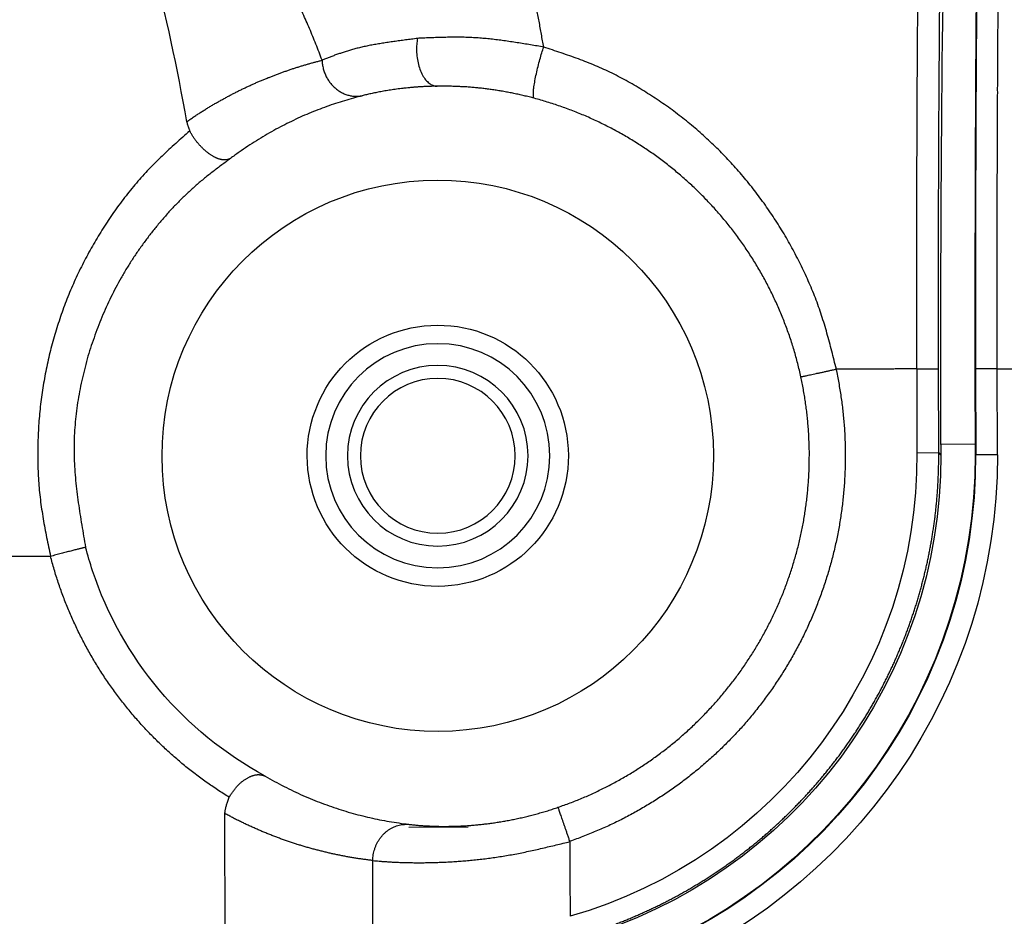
# Model space of a CAD drawing. Header units: millimetres. Extents: x 40090 to 187415, y -53271 to 40260.
# Tile 324 of 406: x 142930 to 142944, y 14480 to 14492. Entities that reach past the tile are written whole.
import ezdxf

# ---------------------------------------------------------------- set-up
doc = ezdxf.new("R2010")
doc.units = ezdxf.units.MM
doc.layers.add('AVM_projektor', color=6, linetype='Continuous')
doc.layers.add('AVM_sp_230VAC', color=170, linetype='Continuous')
doc.styles.add('AVM', font='arial.ttf')
doc.dimstyles.new('AVM-1_50', dxfattribs={"dimscale": 40, "dimtxt": 2.5, "dimasz": 2.5, "dimexe": 1.25, "dimexo": 0.625, "dimtad": 1, "dimdec": 0, "dimrnd": 1, "dimtxsty": 'AVM', "dimcen": 2.5, "dimclrd": 256, "dimclre": 256, "dimclrt": 256, "dimadec": 0, "dimazin": 0, "dimtfac": 1, "dimtdec": 0, "dimtmove": 0, "dimatfit": 3, "dimfxl": 0, "dimarcsym": 0})

# ---------------------------------------------------------------- blocks, each defined once
blk = doc.blocks.new('PT-FW430-bottom')
for p, q in [((95.669, 315.011), (-194.374, 315.011)), ((95.287, 312.974), (-193.722, 312.974)), ((-194.183, 312.475), (-194.183, 311.658)), ((-200.484, 305.462), (-199.33, 305.462)), ((-199.33, 305.462), (-199.33, 305.162)), ((-199.33, 305.162), (-200.484, 305.162)), ((-199.444, 304.66), (-199.444, 305.132)), ((-199.444, 305.132), (-199.3, 305.132)), ((-199.3, 305.132), (-199.33, 305.162)), ((-200.483, 304.66), (-199.3, 304.66)), ((-200.483, 304.652), (-199.3, 304.652)), ((-199.3, 304.66), (-199.3, 304.652)), ((-199.3, 304.353), (-199.3, 304.652)), ((-199.3, 304.353), (-200.483, 304.353)), ((-200.483, 304.353), (-200.483, 73.888))]:
    blk.add_line(p, q)
for radius in [1.545, 1.245, 1.067]:
    blk.add_circle((-199.3, 312.067), radius)
for radius, start, end in [(5.015, 71.6875, 75.5486), (5.015, 28.4341, 71.6875), (3.8, 0, 180), (1.8, 0, 180), (3.8, 180, 0), (1.8, 180, 0), (6.605, 269.7474, 344.0849), (6.935, 270, 343.7989), (7.407, 270, 341.0367), (7.414, 270, 340.9957), (7.714, 270, 339.4017)]:
    blk.add_arc((-199.3, 312.067), radius, start, end)
for centre, major_axis, ratio, start_param, end_param in [((-197.919, 322.94), (-17.003, 0), 0.466301, 0.929092, 1.21073), ((-200.484, 305.292), (-10, 0), 0.016931, 4.712358, 5.966351), ((-200.484, 304.992), (-9.7, 0), 0.017455, 4.712357, 5.966351), ((-199.444, 304.975), (-9, 0), 0.017455, 4.712391, 5.965301)]:
    blk.add_ellipse(centre, major_axis=major_axis, ratio=ratio, start_param=start_param, end_param=end_param)
for points, start_tangent, end_tangent in [([(-197.924, 317.407), (-197.924, 317.588), (-197.924, 317.77), (-197.924, 317.951), (-197.924, 318.132), (-197.924, 318.313), (-197.924, 318.494), (-197.924, 318.675), (-197.924, 318.857), (-197.924, 319.038), (-197.924, 319.219), (-197.924, 319.4), (-197.924, 319.581), (-197.924, 319.762), (-197.924, 319.944), (-197.924, 320.125)], (0, 1), (0, 1)), ([(-203.784, 315.477), (-203.699, 315.574), (-203.613, 315.67), (-203.527, 315.765), (-203.439, 315.859), (-203.35, 315.951), (-203.258, 316.041), (-203.164, 316.129), (-203.068, 316.214), (-202.969, 316.296), (-202.868, 316.376), (-202.765, 316.454), (-202.661, 316.529), (-202.554, 316.602), (-202.447, 316.672), (-202.337, 316.741), (-202.227, 316.806), (-202.114, 316.87), (-202, 316.931), (-201.885, 316.989), (-201.768, 317.045), (-201.65, 317.098), (-201.531, 317.149), (-201.41, 317.197), (-201.289, 317.242), (-201.166, 317.284), (-201.042, 317.324), (-200.917, 317.361), (-200.791, 317.395), (-200.664, 317.426), (-200.536, 317.455), (-200.408, 317.48), (-200.279, 317.503), (-200.15, 317.523), (-200.02, 317.54), (-199.889, 317.554), (-199.758, 317.565), (-199.627, 317.573), (-199.495, 317.579), (-199.363, 317.581), (-199.231, 317.581), (-199.099, 317.577), (-198.967, 317.57), (-198.836, 317.56), (-198.705, 317.546), (-198.574, 317.528), (-198.443, 317.508), (-198.313, 317.485), (-198.183, 317.46), (-198.054, 317.434), (-197.924, 317.407)], (0.659831, 0.751414), (0.979098, -0.203389)), ([(-198.05, 316.915), (-198.049, 316.922), (-198.047, 316.93), (-198.044, 316.94), (-198.041, 316.953), (-198.037, 316.967), (-198.033, 316.983), (-198.028, 317.002), (-198.023, 317.022), (-198.017, 317.045), (-198.011, 317.071), (-198.003, 317.098), (-197.996, 317.128), (-197.988, 317.159), (-197.979, 317.192), (-197.97, 317.226), (-197.961, 317.262), (-197.952, 317.298), (-197.943, 317.334), (-197.933, 317.371), (-197.924, 317.407)], (0.242949, 0.970039), (0.249554, 0.968361)), ([(-194.6, 314.952), (-194.65, 315.032), (-194.701, 315.111), (-194.754, 315.189), (-194.808, 315.266), (-194.863, 315.342), (-194.92, 315.417), (-194.977, 315.492), (-195.036, 315.565), (-195.097, 315.637), (-195.158, 315.708), (-195.221, 315.778), (-195.285, 315.848), (-195.35, 315.915), (-195.416, 315.982), (-195.484, 316.048), (-195.552, 316.113), (-195.622, 316.176), (-195.693, 316.238), (-195.764, 316.299), (-195.837, 316.359), (-195.911, 316.417), (-195.985, 316.475), (-196.061, 316.53), (-196.138, 316.585), (-196.215, 316.638), (-196.294, 316.69), (-196.373, 316.741), (-196.453, 316.79), (-196.534, 316.838), (-196.616, 316.885), (-196.699, 316.93), (-196.782, 316.973), (-196.866, 317.016), (-196.951, 317.056), (-197.037, 317.096), (-197.123, 317.134), (-197.21, 317.17), (-197.297, 317.205), (-197.385, 317.239), (-197.474, 317.27), (-197.563, 317.301), (-197.652, 317.33), (-197.742, 317.357), (-197.833, 317.383), (-197.924, 317.407)], (-0.52317, 0.852228), (-0.968367, 0.24953)), ([(-203.404, 314.916), (-203.314, 315.037), (-203.224, 315.157), (-203.131, 315.275), (-203.035, 315.39), (-202.934, 315.501), (-202.83, 315.609), (-202.723, 315.714), (-202.612, 315.815), (-202.498, 315.913), (-202.382, 316.007), (-202.263, 316.098), (-202.141, 316.186), (-202.017, 316.27), (-201.89, 316.35), (-201.76, 316.426), (-201.629, 316.499), (-201.495, 316.567), (-201.358, 316.632), (-201.22, 316.692), (-201.079, 316.749), (-200.936, 316.802), (-200.791, 316.851), (-200.644, 316.896), (-200.495, 316.936), (-200.346, 316.972), (-200.195, 317.003), (-200.043, 317.029), (-199.89, 317.05), (-199.737, 317.066), (-199.584, 317.076), (-199.43, 317.08), (-199.276, 317.078), (-199.123, 317.071), (-198.969, 317.059), (-198.815, 317.043), (-198.662, 317.023), (-198.509, 317), (-198.355, 316.976), (-198.202, 316.95), (-198.048, 316.923)], (0.590849, 0.806782), (0.984814, -0.173612)), ([(-203.911, 315.519), (-203.927, 315.496), (-203.943, 315.474), (-203.958, 315.451), (-203.974, 315.428), (-203.989, 315.405), (-204.004, 315.382), (-204.019, 315.359), (-204.034, 315.336), (-204.048, 315.313), (-204.063, 315.29), (-204.077, 315.267), (-204.091, 315.244), (-204.105, 315.221), (-204.119, 315.198), (-204.133, 315.175), (-204.146, 315.152), (-204.16, 315.129), (-204.173, 315.106), (-204.186, 315.082), (-204.199, 315.059), (-204.212, 315.036), (-204.225, 315.013), (-204.237, 314.99), (-204.25, 314.967), (-204.262, 314.943), (-204.275, 314.92), (-204.287, 314.897), (-204.299, 314.874), (-204.31, 314.85), (-204.322, 314.827), (-204.334, 314.804), (-204.345, 314.781), (-204.357, 314.757), (-204.368, 314.734), (-204.379, 314.711), (-204.39, 314.687), (-204.401, 314.664), (-204.411, 314.641), (-204.422, 314.617), (-204.432, 314.594), (-204.443, 314.571), (-204.453, 314.547), (-204.463, 314.524), (-204.473, 314.5), (-204.483, 314.477), (-204.493, 314.453), (-204.502, 314.43), (-204.512, 314.407), (-204.521, 314.383), (-204.53, 314.36), (-204.539, 314.336), (-204.548, 314.313), (-204.557, 314.289), (-204.566, 314.266), (-204.575, 314.242), (-204.583, 314.219), (-204.592, 314.195), (-204.6, 314.172), (-204.608, 314.148), (-204.616, 314.125), (-204.624, 314.101), (-204.632, 314.077), (-204.64, 314.054), (-204.648, 314.03), (-204.655, 314.007), (-204.662, 313.983), (-204.67, 313.96), (-204.677, 313.936), (-204.684, 313.912), (-204.691, 313.889), (-204.698, 313.865), (-204.705, 313.842), (-204.711, 313.818), (-204.718, 313.794), (-204.724, 313.771), (-204.73, 313.747), (-204.736, 313.723), (-204.743, 313.7), (-204.749, 313.676), (-204.755, 313.652)], (-0.568027, -0.82301), (-0.245109, -0.969495)), ([(-203.91, 315.519), (-203.9, 315.516), (-203.89, 315.513), (-203.878, 315.51), (-203.867, 315.506), (-203.854, 315.502), (-203.841, 315.497), (-203.828, 315.493), (-203.814, 315.488), (-203.799, 315.482), (-203.784, 315.477)], (0.962305, -0.271972), (0.938101, -0.346361)), ([(-203.405, 314.914), (-203.401, 314.923), (-203.397, 314.93), (-203.394, 314.938), (-203.391, 314.946), (-203.389, 314.954), (-203.387, 314.963), (-203.386, 314.973), (-203.385, 314.983), (-203.384, 314.994), (-203.384, 315.006), (-203.385, 315.018), (-203.386, 315.03), (-203.388, 315.042), (-203.391, 315.054), (-203.394, 315.067), (-203.398, 315.079), (-203.403, 315.092), (-203.408, 315.105), (-203.414, 315.118), (-203.42, 315.131), (-203.428, 315.145), (-203.436, 315.159), (-203.444, 315.173), (-203.454, 315.187), (-203.464, 315.202), (-203.475, 315.217), (-203.486, 315.232), (-203.498, 315.247), (-203.511, 315.262), (-203.525, 315.278), (-203.539, 315.293), (-203.554, 315.308), (-203.569, 315.323), (-203.585, 315.338), (-203.601, 315.353), (-203.618, 315.367), (-203.635, 315.381), (-203.653, 315.395), (-203.671, 315.408), (-203.69, 315.421), (-203.708, 315.433), (-203.727, 315.444), (-203.746, 315.455), (-203.765, 315.466), (-203.784, 315.477)], (0.428415, 0.903582), (-0.872253, 0.489055)), ([(-204.755, 313.652), (-204.977, 313.736), (-205.192, 313.823), (-205.398, 313.914), (-205.594, 314.009), (-205.782, 314.106), (-205.961, 314.207), (-206.13, 314.311), (-206.29, 314.417), (-206.441, 314.526), (-206.582, 314.637), (-206.713, 314.75), (-206.834, 314.866), (-206.945, 314.983), (-207.045, 315.102), (-207.135, 315.222)], (-0.941363, 0.337395), (-0.576962, 0.816771)), ([(-194.379, 315.011), (-194.395, 315.009), (-194.412, 315.007), (-194.43, 315.003), (-194.45, 314.999), (-194.471, 314.993), (-194.494, 314.987), (-194.518, 314.979), (-194.544, 314.971), (-194.571, 314.962), (-194.6, 314.952)], (-0.995879, -0.090693), (-0.941189, -0.33788)), ([(-193.722, 312.974), (-193.726, 313.002), (-193.729, 313.029), (-193.733, 313.057), (-193.736, 313.084), (-193.74, 313.111), (-193.744, 313.139), (-193.748, 313.166), (-193.753, 313.194), (-193.757, 313.221), (-193.762, 313.248), (-193.766, 313.276), (-193.771, 313.303), (-193.776, 313.33), (-193.781, 313.358), (-193.787, 313.385), (-193.792, 313.412), (-193.798, 313.44), (-193.803, 313.467), (-193.809, 313.494), (-193.815, 313.522), (-193.821, 313.549), (-193.827, 313.576), (-193.834, 313.604), (-193.84, 313.631), (-193.847, 313.658), (-193.854, 313.686), (-193.861, 313.713), (-193.868, 313.74), (-193.875, 313.767), (-193.882, 313.795), (-193.89, 313.822), (-193.898, 313.849), (-193.905, 313.876), (-193.913, 313.904), (-193.922, 313.931), (-193.93, 313.958), (-193.938, 313.985), (-193.947, 314.013), (-193.956, 314.04), (-193.964, 314.067), (-193.973, 314.094), (-193.983, 314.121), (-193.992, 314.148), (-194.001, 314.176), (-194.011, 314.203), (-194.021, 314.23), (-194.031, 314.257), (-194.041, 314.284), (-194.051, 314.311), (-194.061, 314.338), (-194.072, 314.365), (-194.083, 314.392), (-194.094, 314.419), (-194.105, 314.446), (-194.116, 314.473), (-194.127, 314.5), (-194.139, 314.527), (-194.15, 314.554), (-194.162, 314.581), (-194.174, 314.608), (-194.186, 314.635), (-194.199, 314.662), (-194.211, 314.689), (-194.224, 314.716), (-194.237, 314.743), (-194.25, 314.77), (-194.263, 314.797), (-194.276, 314.824), (-194.289, 314.851), (-194.303, 314.877), (-194.317, 314.904), (-194.331, 314.931), (-194.345, 314.958), (-194.36, 314.984), (-194.374, 315.011)], (-0.121635, 0.992575), (-0.474053, 0.880496)), ([(-204.265, 313.098), (-204.233, 313.22), (-204.197, 313.343), (-204.159, 313.466), (-204.117, 313.588), (-204.071, 313.711), (-204.022, 313.833), (-203.97, 313.955), (-203.913, 314.076), (-203.853, 314.197), (-203.789, 314.318), (-203.72, 314.439), (-203.648, 314.559), (-203.571, 314.678), (-203.49, 314.797), (-203.404, 314.916)], (0.24208, 0.970256), (0.597312, 0.802009)), ([(-194.6, 314.952), (-194.62, 314.938), (-194.64, 314.925), (-194.659, 314.911), (-194.678, 314.898), (-194.697, 314.884), (-194.716, 314.87), (-194.733, 314.855), (-194.75, 314.841), (-194.767, 314.826), (-194.782, 314.81), (-194.796, 314.794), (-194.809, 314.779), (-194.822, 314.763), (-194.833, 314.747), (-194.844, 314.731), (-194.854, 314.715), (-194.863, 314.699), (-194.872, 314.684), (-194.879, 314.669), (-194.886, 314.653), (-194.892, 314.638), (-194.897, 314.623), (-194.901, 314.608), (-194.905, 314.594), (-194.907, 314.579), (-194.909, 314.566), (-194.909, 314.552), (-194.909, 314.539), (-194.908, 314.526), (-194.906, 314.514), (-194.903, 314.502), (-194.9, 314.49), (-194.897, 314.478), (-194.894, 314.466), (-194.89, 314.455)], (-0.829001, -0.559247), (0.304085, -0.952645)), ([(-194.89, 314.455), (-194.816, 314.325), (-194.747, 314.195), (-194.682, 314.065), (-194.622, 313.934), (-194.566, 313.803), (-194.514, 313.672), (-194.466, 313.54), (-194.422, 313.408), (-194.382, 313.276), (-194.346, 313.144), (-194.314, 313.011), (-194.285, 312.879), (-194.26, 312.746), (-194.239, 312.613), (-194.221, 312.481)], (0.507224, -0.861814), (0.121712, -0.992565)), ([(-205.054, 312.335), (-205.043, 312.418), (-205.033, 312.5), (-205.022, 312.581), (-205.011, 312.661), (-205, 312.74), (-204.988, 312.818), (-204.976, 312.893), (-204.963, 312.966), (-204.949, 313.036), (-204.935, 313.104), (-204.919, 313.168), (-204.903, 313.23), (-204.886, 313.288), (-204.868, 313.345), (-204.85, 313.399), (-204.832, 313.452), (-204.813, 313.503), (-204.793, 313.553), (-204.774, 313.603), (-204.755, 313.652)], (0.125037, 0.992152), (0.369377, 0.92928)), ([(-204.755, 313.652), (-204.725, 313.65), (-204.696, 313.647), (-204.667, 313.641), (-204.638, 313.634), (-204.609, 313.626), (-204.581, 313.616), (-204.554, 313.605), (-204.528, 313.593), (-204.502, 313.579), (-204.478, 313.564), (-204.455, 313.548), (-204.433, 313.531), (-204.412, 313.512), (-204.392, 313.493), (-204.373, 313.473), (-204.356, 313.452), (-204.339, 313.43), (-204.324, 313.408), (-204.311, 313.385), (-204.299, 313.361), (-204.288, 313.336), (-204.279, 313.311), (-204.271, 313.285), (-204.265, 313.258), (-204.261, 313.231), (-204.258, 313.204), (-204.257, 313.177), (-204.258, 313.151), (-204.261, 313.124), (-204.265, 313.098)], (0.998997, -0.044786), (-0.194005, -0.981)), ([(-204.394, 312.067), (-204.393, 312.12), (-204.392, 312.173), (-204.39, 312.224), (-204.387, 312.275), (-204.384, 312.325), (-204.381, 312.373), (-204.377, 312.421), (-204.372, 312.468), (-204.368, 312.514), (-204.362, 312.559), (-204.357, 312.603), (-204.351, 312.645), (-204.346, 312.687), (-204.339, 312.728), (-204.333, 312.767), (-204.327, 312.805), (-204.32, 312.842), (-204.313, 312.878), (-204.306, 312.913), (-204.3, 312.947), (-204.293, 312.979), (-204.286, 313.01), (-204.279, 313.041), (-204.272, 313.07), (-204.265, 313.098)], (0.013085, 0.999914), (0.242189, 0.970229)), ([(-193.722, 312.974), (-193.762, 312.972), (-193.802, 312.967), (-193.842, 312.958), (-193.881, 312.947), (-193.919, 312.933), (-193.956, 312.916), (-193.992, 312.896), (-194.026, 312.874), (-194.057, 312.85), (-194.087, 312.823), (-194.114, 312.794), (-194.138, 312.763), (-194.159, 312.731), (-194.177, 312.697), (-194.192, 312.662), (-194.204, 312.626), (-194.213, 312.59), (-194.219, 312.553), (-194.221, 312.517), (-194.221, 312.481)], (-0.999743, -0.022671), (0.071158, -0.997465)), ([(-193.722, 312.974), (-193.718, 312.929), (-193.714, 312.884), (-193.71, 312.836), (-193.707, 312.786), (-193.703, 312.733), (-193.7, 312.677), (-193.697, 312.618), (-193.695, 312.556), (-193.693, 312.492), (-193.692, 312.425), (-193.691, 312.356), (-193.691, 312.285), (-193.692, 312.212), (-193.693, 312.137), (-193.696, 312.059), (-193.699, 311.98), (-193.703, 311.899), (-193.708, 311.817), (-193.714, 311.732), (-193.722, 311.646), (-193.73, 311.559), (-193.74, 311.47), (-193.75, 311.38), (-193.763, 311.29), (-193.776, 311.198), (-193.791, 311.106), (-193.808, 311.013), (-193.826, 310.919), (-193.846, 310.825), (-193.866, 310.731), (-193.887, 310.636), (-193.91, 310.541), (-193.932, 310.446), (-193.955, 310.351), (-193.978, 310.256)], (0.091707, -0.995786), (-0.237111, -0.971482)), ([(-204.93, 310.596), (-205.108, 310.627), (-205.286, 310.659), (-205.462, 310.691), (-205.636, 310.723), (-205.809, 310.757), (-205.978, 310.792), (-206.145, 310.829), (-206.309, 310.866), (-206.47, 310.905), (-206.629, 310.945), (-206.786, 310.985), (-206.939, 311.027), (-207.091, 311.07), (-207.239, 311.113), (-207.385, 311.158), (-207.528, 311.203), (-207.668, 311.249), (-207.805, 311.296), (-207.939, 311.344), (-208.069, 311.393), (-208.197, 311.442), (-208.321, 311.493), (-208.443, 311.544), (-208.56, 311.595), (-208.675, 311.648), (-208.787, 311.701), (-208.895, 311.755), (-209, 311.809), (-209.101, 311.864), (-209.2, 311.92), (-209.295, 311.976), (-209.386, 312.033), (-209.474, 312.09), (-209.557, 312.148), (-209.637, 312.206), (-209.712, 312.265), (-209.783, 312.324), (-209.852, 312.383), (-209.92, 312.443), (-209.986, 312.503)], (-0.985311, 0.170767), (-0.740885, 0.671632)), ([(-194.221, 312.481), (-194.218, 312.46), (-194.216, 312.438), (-194.213, 312.415), (-194.211, 312.391), (-194.208, 312.366), (-194.206, 312.34), (-194.204, 312.314), (-194.202, 312.286), (-194.2, 312.257), (-194.198, 312.227), (-194.197, 312.197), (-194.195, 312.165), (-194.194, 312.133), (-194.193, 312.099), (-194.192, 312.065)], (0.121739, -0.992562), (0.019787, -0.999804)), ([(-204.93, 310.596), (-204.946, 310.688), (-204.962, 310.78), (-204.977, 310.871), (-204.992, 310.963), (-205.006, 311.053), (-205.019, 311.144), (-205.031, 311.233), (-205.042, 311.323), (-205.051, 311.411), (-205.058, 311.498), (-205.063, 311.585), (-205.067, 311.67), (-205.068, 311.755), (-205.069, 311.839), (-205.068, 311.923), (-205.067, 312.006), (-205.064, 312.089), (-205.061, 312.171), (-205.058, 312.253), (-205.054, 312.335)], (-0.173242, 0.984879), (0.045946, 0.998944)), ([(-205.054, 312.335), (-204.972, 312.346), (-204.882, 312.349), (-204.788, 312.341), (-204.694, 312.323), (-204.606, 312.295), (-204.529, 312.256), (-204.469, 312.212), (-204.427, 312.163), (-204.403, 312.114), (-204.394, 312.067)], (0.984348, 0.176236), (0.044865, -0.998993)), ([(-204.225, 310.728), (-204.244, 310.798), (-204.261, 310.868), (-204.277, 310.937), (-204.292, 311.007), (-204.306, 311.077), (-204.319, 311.147), (-204.331, 311.216), (-204.341, 311.285), (-204.351, 311.353), (-204.36, 311.421), (-204.368, 311.489), (-204.374, 311.556), (-204.38, 311.623), (-204.385, 311.689), (-204.388, 311.754), (-204.391, 311.818), (-204.393, 311.882), (-204.394, 311.944), (-204.395, 312.006), (-204.394, 312.067)], (-0.259927, 0.965628), (0.013035, 0.999915)), ([(-194.192, 312.065), (-194.191, 312.014), (-194.191, 311.96), (-194.192, 311.905), (-194.193, 311.848), (-194.195, 311.79), (-194.198, 311.73), (-194.201, 311.669), (-194.206, 311.606), (-194.211, 311.542), (-194.218, 311.477), (-194.225, 311.411), (-194.234, 311.344), (-194.243, 311.276), (-194.254, 311.207), (-194.266, 311.137), (-194.279, 311.066), (-194.293, 310.995), (-194.309, 310.923), (-194.326, 310.851), (-194.344, 310.778), (-194.363, 310.706), (-194.384, 310.633), (-194.405, 310.561), (-194.428, 310.488), (-194.452, 310.417)], (0.019772, -0.999805), (-0.322077, -0.946713)), ([(-204.225, 310.728), (-204.237, 310.736), (-204.266, 310.74), (-204.315, 310.739), (-204.383, 310.731), (-204.468, 310.717), (-204.564, 310.698), (-204.664, 310.674), (-204.762, 310.648), (-204.852, 310.622), (-204.93, 310.596)], (-0.724445, 0.689333), (-0.948441, -0.316955)), ([(-200.378, 307.06), (-200.562, 307.103), (-200.745, 307.153), (-200.925, 307.21), (-201.102, 307.274), (-201.277, 307.343), (-201.449, 307.42), (-201.618, 307.502), (-201.783, 307.59), (-201.945, 307.684), (-202.103, 307.784), (-202.256, 307.889), (-202.406, 308), (-202.551, 308.116), (-202.691, 308.237), (-202.827, 308.363), (-202.958, 308.493), (-203.084, 308.628), (-203.205, 308.767), (-203.321, 308.911), (-203.432, 309.059), (-203.537, 309.21), (-203.637, 309.366), (-203.731, 309.525), (-203.82, 309.688), (-203.903, 309.854), (-203.98, 310.023), (-204.05, 310.195), (-204.115, 310.37), (-204.173, 310.548), (-204.225, 310.728)], (-0.977556, 0.210674), (-0.260014, 0.965605)), ([(-200.484, 306.571), (-200.608, 306.602), (-200.732, 306.633), (-200.856, 306.665), (-200.98, 306.699), (-201.102, 306.735), (-201.224, 306.773), (-201.345, 306.814), (-201.465, 306.858), (-201.583, 306.905), (-201.7, 306.955), (-201.816, 307.008), (-201.931, 307.063), (-202.044, 307.12), (-202.156, 307.18), (-202.267, 307.241), (-202.376, 307.305), (-202.484, 307.371), (-202.59, 307.439), (-202.694, 307.509), (-202.797, 307.582), (-202.898, 307.656), (-202.998, 307.733), (-203.095, 307.812), (-203.191, 307.892), (-203.285, 307.975), (-203.377, 308.06), (-203.468, 308.146), (-203.556, 308.235), (-203.642, 308.325), (-203.727, 308.417), (-203.809, 308.511), (-203.889, 308.607), (-203.967, 308.705), (-204.042, 308.804), (-204.116, 308.905), (-204.187, 309.007), (-204.256, 309.112), (-204.323, 309.217), (-204.388, 309.324), (-204.451, 309.433), (-204.511, 309.543), (-204.568, 309.655), (-204.622, 309.769), (-204.673, 309.883), (-204.721, 310), (-204.766, 310.118), (-204.809, 310.236), (-204.85, 310.356), (-204.891, 310.476), (-204.93, 310.596)], (-0.971526, 0.236934), (-0.311176, 0.950352)), ([(-194.452, 310.417), (-194.481, 310.334), (-194.511, 310.252), (-194.543, 310.17), (-194.576, 310.089), (-194.61, 310.008), (-194.646, 309.928), (-194.684, 309.849), (-194.722, 309.77), (-194.762, 309.692), (-194.804, 309.615), (-194.846, 309.538), (-194.89, 309.462), (-194.935, 309.387), (-194.982, 309.313), (-195.03, 309.24), (-195.079, 309.167), (-195.129, 309.095), (-195.18, 309.024), (-195.233, 308.954), (-195.287, 308.885), (-195.342, 308.817), (-195.398, 308.749), (-195.455, 308.683), (-195.514, 308.618), (-195.574, 308.553), (-195.634, 308.49), (-195.696, 308.428), (-195.759, 308.367), (-195.823, 308.307), (-195.887, 308.248), (-195.953, 308.19), (-196.02, 308.133), (-196.088, 308.078), (-196.157, 308.023), (-196.226, 307.97), (-196.297, 307.918), (-196.368, 307.867), (-196.441, 307.818), (-196.514, 307.769), (-196.588, 307.722), (-196.663, 307.677), (-196.738, 307.632), (-196.814, 307.589), (-196.891, 307.547), (-196.969, 307.506), (-197.048, 307.467), (-197.127, 307.429), (-197.206, 307.393), (-197.287, 307.358), (-197.367, 307.324), (-197.449, 307.291), (-197.531, 307.261), (-197.613, 307.231), (-197.696, 307.203), (-197.78, 307.176), (-197.864, 307.151), (-197.948, 307.127), (-198.033, 307.104), (-198.118, 307.084), (-198.204, 307.064), (-198.289, 307.046), (-198.375, 307.029), (-198.462, 307.014), (-198.548, 307.001), (-198.635, 306.989), (-198.722, 306.978), (-198.809, 306.969), (-198.897, 306.961), (-198.984, 306.955), (-199.072, 306.95), (-199.159, 306.947), (-199.247, 306.946), (-199.335, 306.945), (-199.422, 306.947), (-199.51, 306.95), (-199.597, 306.954), (-199.685, 306.96), (-199.772, 306.967), (-199.859, 306.976), (-199.947, 306.986), (-200.033, 306.998), (-200.12, 307.011), (-200.206, 307.026), (-200.293, 307.042), (-200.378, 307.06)], (-0.322209, -0.946669), (-0.977582, 0.210557)), ([(-193.978, 310.256), (-194.027, 310.272), (-194.075, 310.288), (-194.121, 310.304), (-194.165, 310.319), (-194.208, 310.334), (-194.248, 310.347), (-194.286, 310.36), (-194.321, 310.372), (-194.352, 310.383), (-194.381, 310.392), (-194.405, 310.401), (-194.425, 310.408), (-194.441, 310.413), (-194.452, 310.417), (-194.458, 310.419)], (-0.946672, 0.3222), (-0.946672, 0.3222)), ([(-200.483, 306.576), (-200.389, 306.556), (-200.294, 306.539), (-200.199, 306.522), (-200.104, 306.508), (-200.009, 306.495), (-199.914, 306.484), (-199.818, 306.474), (-199.722, 306.466), (-199.626, 306.459), (-199.53, 306.455), (-199.434, 306.452), (-199.338, 306.45), (-199.242, 306.45), (-199.146, 306.452), (-199.05, 306.456), (-198.954, 306.461), (-198.858, 306.467), (-198.762, 306.476), (-198.666, 306.486), (-198.571, 306.497), (-198.476, 306.511), (-198.381, 306.526), (-198.286, 306.542), (-198.192, 306.56), (-198.098, 306.58), (-198.004, 306.602), (-197.91, 306.625), (-197.817, 306.649), (-197.725, 306.675), (-197.633, 306.703), (-197.541, 306.732), (-197.45, 306.763), (-197.36, 306.796), (-197.27, 306.83), (-197.181, 306.865), (-197.092, 306.902), (-197.004, 306.941), (-196.916, 306.981), (-196.83, 307.022), (-196.744, 307.065), (-196.658, 307.11), (-196.574, 307.156), (-196.49, 307.203), (-196.408, 307.252), (-196.326, 307.302), (-196.244, 307.354), (-196.164, 307.407), (-196.085, 307.461), (-196.007, 307.517), (-195.929, 307.574), (-195.853, 307.632), (-195.777, 307.692), (-195.703, 307.753), (-195.63, 307.815), (-195.557, 307.878), (-195.486, 307.943), (-195.416, 308.009), (-195.347, 308.076), (-195.28, 308.144), (-195.213, 308.214), (-195.148, 308.284), (-195.084, 308.356), (-195.021, 308.429), (-194.959, 308.502), (-194.899, 308.577), (-194.84, 308.653), (-194.782, 308.73), (-194.725, 308.808), (-194.67, 308.886), (-194.617, 308.966), (-194.564, 309.047), (-194.513, 309.128), (-194.464, 309.211), (-194.415, 309.294), (-194.369, 309.378), (-194.323, 309.463), (-194.279, 309.548), (-194.237, 309.634), (-194.196, 309.721), (-194.157, 309.809), (-194.119, 309.897), (-194.083, 309.986), (-194.048, 310.076), (-194.014, 310.166), (-193.983, 310.257)], (0.977582, -0.210554), (0.32222, 0.946665)), ([(-193.978, 310.256), (-193.91, 310.256), (-193.841, 310.256), (-193.772, 310.256), (-193.704, 310.256), (-193.635, 310.256), (-193.566, 310.256), (-193.498, 310.256), (-193.429, 310.256), (-193.36, 310.256), (-193.291, 310.256), (-193.223, 310.256), (-193.154, 310.256), (-193.085, 310.256), (-193.017, 310.256), (-192.948, 310.256)], (1, 0), (1, 0)), ([(-192.663, 310.162), (-192.682, 310.098), (-192.701, 310.034), (-192.721, 309.971), (-192.741, 309.908), (-192.762, 309.845), (-192.784, 309.782), (-192.806, 309.72), (-192.829, 309.658), (-192.852, 309.596), (-192.876, 309.535), (-192.9, 309.474), (-192.925, 309.413), (-192.951, 309.352), (-192.977, 309.292), (-193.004, 309.232), (-193.031, 309.172), (-193.059, 309.113), (-193.087, 309.054), (-193.116, 308.995), (-193.145, 308.936), (-193.175, 308.877), (-193.206, 308.819), (-193.237, 308.761), (-193.269, 308.704), (-193.301, 308.646), (-193.334, 308.589), (-193.368, 308.533), (-193.402, 308.476), (-193.436, 308.42), (-193.472, 308.364), (-193.507, 308.308), (-193.544, 308.253), (-193.581, 308.198), (-193.618, 308.143), (-193.656, 308.088), (-193.695, 308.034), (-193.734, 307.98), (-193.774, 307.927), (-193.814, 307.874), (-193.854, 307.821), (-193.895, 307.77), (-193.936, 307.718), (-193.978, 307.667), (-194.02, 307.616), (-194.063, 307.566), (-194.106, 307.516), (-194.15, 307.467), (-194.194, 307.418), (-194.238, 307.37), (-194.283, 307.322), (-194.329, 307.274), (-194.375, 307.227), (-194.421, 307.181), (-194.468, 307.134), (-194.515, 307.089), (-194.562, 307.043), (-194.61, 306.998), (-194.659, 306.954), (-194.708, 306.91), (-194.757, 306.866), (-194.807, 306.823), (-194.857, 306.781), (-194.908, 306.739), (-194.959, 306.697), (-195.011, 306.656), (-195.063, 306.615), (-195.115, 306.574), (-195.168, 306.534), (-195.221, 306.495), (-195.275, 306.456), (-195.33, 306.417), (-195.384, 306.379), (-195.439, 306.342), (-195.494, 306.305), (-195.55, 306.269), (-195.606, 306.233), (-195.662, 306.198), (-195.718, 306.163), (-195.774, 306.13), (-195.831, 306.096), (-195.888, 306.063), (-195.946, 306.031), (-196.003, 305.999), (-196.061, 305.968), (-196.119, 305.938), (-196.178, 305.908), (-196.237, 305.878), (-196.296, 305.849), (-196.355, 305.821), (-196.415, 305.793), (-196.474, 305.766), (-196.534, 305.74), (-196.595, 305.714), (-196.655, 305.688), (-196.716, 305.663), (-196.778, 305.639), (-196.839, 305.615), (-196.901, 305.592), (-196.963, 305.569), (-197.025, 305.547), (-197.088, 305.526), (-197.15, 305.505), (-197.214, 305.484), (-197.277, 305.465), (-197.341, 305.445), (-197.405, 305.427), (-197.469, 305.409), (-197.533, 305.392), (-197.597, 305.375), (-197.661, 305.359), (-197.726, 305.343), (-197.79, 305.329), (-197.855, 305.314), (-197.92, 305.301), (-197.985, 305.288), (-198.05, 305.276), (-198.115, 305.264), (-198.18, 305.253), (-198.245, 305.243), (-198.31, 305.233), (-198.375, 305.224), (-198.441, 305.215), (-198.506, 305.207), (-198.572, 305.2), (-198.638, 305.193), (-198.704, 305.187), (-198.769, 305.182), (-198.835, 305.177), (-198.901, 305.173), (-198.968, 305.17), (-199.034, 305.167), (-199.1, 305.165), (-199.167, 305.163), (-199.233, 305.162), (-199.3, 305.162)], (-0.275896, -0.961188), (-1, -0.00005)), ([(-200.377, 307.067), (-200.378, 307.061), (-200.381, 307.049), (-200.384, 307.033), (-200.389, 307.012), (-200.394, 306.987), (-200.4, 306.958), (-200.408, 306.925), (-200.415, 306.889), (-200.424, 306.85), (-200.433, 306.808), (-200.442, 306.764), (-200.452, 306.718), (-200.462, 306.671), (-200.473, 306.622), (-200.484, 306.571)], (-0.210566, -0.97758), (-0.210566, -0.97758)), ([(-200.484, 305.462), (-200.484, 305.536), (-200.484, 305.61), (-200.484, 305.684), (-200.484, 305.758), (-200.484, 305.832), (-200.484, 305.905), (-200.484, 305.979), (-200.484, 306.053), (-200.484, 306.127), (-200.484, 306.201), (-200.484, 306.275), (-200.484, 306.349), (-200.484, 306.423), (-200.484, 306.497), (-200.484, 306.571)], (0, 1), (0, 1)), ([(-200.484, 305.462), (-200.484, 305.451), (-200.484, 305.441), (-200.484, 305.431), (-200.484, 305.42), (-200.484, 305.41), (-200.484, 305.4), (-200.484, 305.39), (-200.484, 305.38), (-200.484, 305.37), (-200.484, 305.36), (-200.484, 305.35), (-200.484, 305.341), (-200.484, 305.331), (-200.484, 305.322), (-200.484, 305.313), (-200.484, 305.304), (-200.484, 305.296), (-200.484, 305.288), (-200.484, 305.28), (-200.484, 305.272), (-200.484, 305.265), (-200.484, 305.258), (-200.484, 305.251), (-200.484, 305.245), (-200.484, 305.239), (-200.484, 305.233), (-200.484, 305.228), (-200.484, 305.223), (-200.484, 305.218), (-200.484, 305.214), (-200.484, 305.21), (-200.484, 305.207), (-200.484, 305.204), (-200.484, 305.201), (-200.484, 305.198), (-200.484, 305.195), (-200.484, 305.192), (-200.484, 305.188), (-200.484, 305.184), (-200.484, 305.18), (-200.484, 305.175), (-200.484, 305.17), (-200.484, 305.166), (-200.484, 305.161), (-200.484, 305.156)], (0, -1), (0, -1)), ([(-199.3, 305.162), (-199.306, 305.162), (-199.312, 305.162), (-199.318, 305.162), (-199.324, 305.162), (-199.33, 305.162)], (-0.999998, 0.002127), (-0.999998, 0.002127)), ([(-199.33, 305.162), (-199.324, 305.156), (-199.318, 305.15), (-199.312, 305.144), (-199.306, 305.138), (-199.3, 305.132)], (0.706345, -0.707868), (0.706345, -0.707868)), ([(-209.719, 304.537), (-209.69, 304.538), (-209.66, 304.54), (-209.63, 304.541), (-209.599, 304.543), (-209.567, 304.544), (-209.535, 304.546), (-209.502, 304.547), (-209.468, 304.549), (-209.433, 304.55), (-209.398, 304.552), (-209.361, 304.553), (-209.324, 304.554), (-209.287, 304.556), (-209.248, 304.557), (-209.209, 304.559), (-209.169, 304.56), (-209.129, 304.561), (-209.087, 304.563), (-209.045, 304.564), (-209.002, 304.565), (-208.959, 304.567), (-208.914, 304.568), (-208.869, 304.569), (-208.824, 304.571), (-208.777, 304.572), (-208.73, 304.573), (-208.682, 304.575), (-208.633, 304.576), (-208.584, 304.577), (-208.534, 304.579), (-208.483, 304.58), (-208.431, 304.581), (-208.379, 304.582), (-208.325, 304.584), (-208.272, 304.585), (-208.217, 304.586), (-208.161, 304.587), (-208.105, 304.589), (-208.049, 304.59), (-207.992, 304.591), (-207.934, 304.592), (-207.875, 304.593), (-207.816, 304.595), (-207.757, 304.596), (-207.697, 304.597), (-207.636, 304.598), (-207.575, 304.599), (-207.513, 304.6), (-207.451, 304.601), (-207.388, 304.603), (-207.325, 304.604), (-207.26, 304.605), (-207.196, 304.606), (-207.131, 304.607), (-207.065, 304.608), (-206.999, 304.609), (-206.932, 304.61), (-206.864, 304.611), (-206.796, 304.612), (-206.728, 304.613), (-206.659, 304.614), (-206.589, 304.615), (-206.519, 304.616), (-206.448, 304.617), (-206.377, 304.618), (-206.305, 304.619), (-206.232, 304.62), (-206.159, 304.621), (-206.085, 304.622), (-206.011, 304.623), (-205.936, 304.623), (-205.861, 304.624), (-205.785, 304.625), (-205.709, 304.626), (-205.632, 304.627), (-205.554, 304.628), (-205.476, 304.628), (-205.398, 304.629), (-205.32, 304.63), (-205.24, 304.631), (-205.161, 304.632), (-205.081, 304.632), (-205.001, 304.633), (-204.92, 304.634), (-204.839, 304.634), (-204.758, 304.635), (-204.677, 304.636), (-204.595, 304.636), (-204.513, 304.637), (-204.431, 304.638), (-204.348, 304.638), (-204.266, 304.639), (-204.183, 304.64), (-204.099, 304.64), (-204.016, 304.641), (-203.932, 304.641), (-203.848, 304.642), (-203.764, 304.642), (-203.679, 304.643), (-203.594, 304.643), (-203.509, 304.644), (-203.424, 304.644), (-203.338, 304.645), (-203.252, 304.645), (-203.166, 304.646), (-203.079, 304.646), (-202.993, 304.647), (-202.906, 304.647), (-202.818, 304.647), (-202.731, 304.648), (-202.643, 304.648), (-202.555, 304.648), (-202.467, 304.649), (-202.378, 304.649), (-202.289, 304.649), (-202.2, 304.65), (-202.111, 304.65), (-202.021, 304.65), (-201.931, 304.65), (-201.841, 304.651), (-201.751, 304.651), (-201.661, 304.651), (-201.571, 304.651), (-201.481, 304.651), (-201.39, 304.652), (-201.3, 304.652), (-201.21, 304.652), (-201.119, 304.652), (-201.028, 304.652), (-200.938, 304.652), (-200.847, 304.652), (-200.756, 304.652), (-200.665, 304.652), (-200.574, 304.652), (-200.483, 304.652)], (0.998598, 0.052934), (1, -0.000168)), ([(-209.606, 304.544), (-209.446, 304.552), (-209.263, 304.56), (-209.058, 304.568), (-208.831, 304.575), (-208.582, 304.582), (-208.31, 304.589), (-208.018, 304.596), (-207.709, 304.602), (-207.384, 304.609), (-207.042, 304.615), (-206.685, 304.62), (-206.31, 304.625), (-205.92, 304.63), (-205.517, 304.635), (-205.103, 304.639), (-204.676, 304.643), (-204.238, 304.646), (-203.787, 304.649), (-203.326, 304.652), (-202.858, 304.655), (-202.389, 304.656), (-201.916, 304.658), (-201.441, 304.659), (-200.964, 304.66), (-200.483, 304.66)], (0.99862, 0.05251), (1, -0.000038)), ([(-200.483, 304.66), (-200.483, 304.658), (-200.483, 304.657), (-200.483, 304.655), (-200.483, 304.654), (-200.483, 304.652)], (0, -1), (0, -1)), ([(-200.483, 304.353), (-200.483, 304.363), (-200.483, 304.373), (-200.483, 304.383), (-200.483, 304.393), (-200.483, 304.403), (-200.483, 304.413), (-200.483, 304.423), (-200.483, 304.432), (-200.483, 304.442), (-200.483, 304.452), (-200.483, 304.461), (-200.483, 304.47), (-200.483, 304.48), (-200.483, 304.489), (-200.483, 304.497), (-200.483, 304.506), (-200.483, 304.515), (-200.483, 304.523), (-200.483, 304.531), (-200.483, 304.538), (-200.483, 304.546), (-200.483, 304.553), (-200.483, 304.56), (-200.483, 304.566), (-200.483, 304.573), (-200.483, 304.578), (-200.483, 304.584), (-200.483, 304.589), (-200.483, 304.593), (-200.483, 304.598), (-200.483, 304.602), (-200.483, 304.605), (-200.483, 304.608), (-200.483, 304.611), (-200.483, 304.613), (-200.483, 304.616), (-200.483, 304.62), (-200.483, 304.624), (-200.483, 304.628), (-200.483, 304.632), (-200.483, 304.637), (-200.483, 304.641), (-200.483, 304.646), (-200.483, 304.651), (-200.483, 304.656)], (0.000168, 1), (0.000186, 1)), ([(-200.483, 304.353), (-200.571, 304.353), (-200.658, 304.353), (-200.745, 304.353), (-200.832, 304.353), (-200.919, 304.353), (-201.006, 304.353), (-201.092, 304.353), (-201.179, 304.353), (-201.266, 304.352), (-201.352, 304.352), (-201.439, 304.352), (-201.525, 304.352), (-201.612, 304.352), (-201.698, 304.352), (-201.785, 304.352), (-201.871, 304.351), (-201.957, 304.351), (-202.043, 304.351), (-202.129, 304.351), (-202.215, 304.35), (-202.3, 304.35), (-202.386, 304.35), (-202.471, 304.35), (-202.556, 304.349), (-202.64, 304.349), (-202.724, 304.349), (-202.808, 304.348), (-202.892, 304.348), (-202.976, 304.348), (-203.059, 304.347), (-203.142, 304.347), (-203.225, 304.346), (-203.308, 304.346), (-203.39, 304.346), (-203.472, 304.345), (-203.554, 304.345), (-203.636, 304.344), (-203.717, 304.344), (-203.798, 304.343), (-203.879, 304.343), (-203.96, 304.342), (-204.041, 304.342), (-204.121, 304.341), (-204.201, 304.341), (-204.281, 304.34), (-204.36, 304.34), (-204.44, 304.339), (-204.519, 304.339), (-204.598, 304.338), (-204.676, 304.337), (-204.755, 304.337), (-204.833, 304.336), (-204.911, 304.335), (-204.988, 304.335), (-205.066, 304.334), (-205.143, 304.334), (-205.22, 304.333), (-205.296, 304.332), (-205.373, 304.331), (-205.448, 304.331), (-205.524, 304.33), (-205.599, 304.329), (-205.673, 304.329), (-205.748, 304.328), (-205.822, 304.327), (-205.895, 304.326), (-205.968, 304.325), (-206.041, 304.325), (-206.113, 304.324), (-206.184, 304.323), (-206.256, 304.322), (-206.326, 304.321), (-206.396, 304.32), (-206.466, 304.32), (-206.535, 304.319), (-206.603, 304.318), (-206.671, 304.317), (-206.739, 304.316), (-206.806, 304.315), (-206.872, 304.314), (-206.938, 304.313), (-207.003, 304.312), (-207.068, 304.311), (-207.133, 304.31), (-207.197, 304.309), (-207.26, 304.308), (-207.323, 304.307), (-207.386, 304.307), (-207.448, 304.305), (-207.509, 304.304), (-207.57, 304.303), (-207.63, 304.302), (-207.69, 304.301), (-207.75, 304.3), (-207.809, 304.299), (-207.867, 304.298), (-207.925, 304.297), (-207.982, 304.296), (-208.039, 304.295), (-208.096, 304.294), (-208.152, 304.293), (-208.207, 304.292), (-208.262, 304.29), (-208.316, 304.289), (-208.37, 304.288), (-208.423, 304.287), (-208.476, 304.286), (-208.528, 304.285), (-208.579, 304.284), (-208.63, 304.282), (-208.68, 304.281), (-208.729, 304.28), (-208.778, 304.279), (-208.825, 304.278), (-208.873, 304.276), (-208.919, 304.275), (-208.965, 304.274), (-209.011, 304.273), (-209.055, 304.272), (-209.099, 304.27), (-209.143, 304.269), (-209.185, 304.268), (-209.227, 304.267), (-209.269, 304.265), (-209.309, 304.264), (-209.349, 304.263), (-209.389, 304.262), (-209.428, 304.26), (-209.466, 304.259), (-209.503, 304.258), (-209.54, 304.256), (-209.576, 304.255), (-209.612, 304.254), (-209.647, 304.252), (-209.681, 304.251), (-209.714, 304.25), (-209.747, 304.248), (-209.779, 304.247), (-209.811, 304.246), (-209.842, 304.244), (-209.872, 304.243), (-209.901, 304.242), (-209.93, 304.24), (-209.958, 304.239), (-209.986, 304.238)], (-1, 0.000163), (-0.99868, -0.051358))]:
    blk.add_spline(points, degree=3, dxfattribs=dict(start_tangent=start_tangent, end_tangent=end_tangent))

msp = doc.modelspace()

# ---------------------------------------------------------------- block references
at = {"layer": 'AVM_projektor', "xscale": -1, "rotation": 90.11045350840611}
msp.add_blockref('PT-FW430-bottom', (143248.339, 14287.489), dxfattribs=at)

# ---------------------------------------------------------------- leaders
at = {"layer": 'AVM_sp_230VAC', "annotation_type": 0, "has_hookline": 1, "hookline_direction": 0}
for points, text_width in [([(136317.78, 21428.932), (138801.052, 7355.781), (138901.052, 7355.781)], 4020.464), ([(138090.085, 19236.034), (140699.942, 11086.442), (140799.942, 11086.442)], 3632.333), ([(138090.085, 14949.608), (139688.712, 8001.544), (139788.712, 8001.544)], 3632.333)]:
    msp.add_leader(points, dimstyle='AVM-1_50', override={"dimgap": 0.625, "dimtad": 0}, dxfattribs=dict(at, text_width=text_width))

doc.saveas('drawing.dxf')
